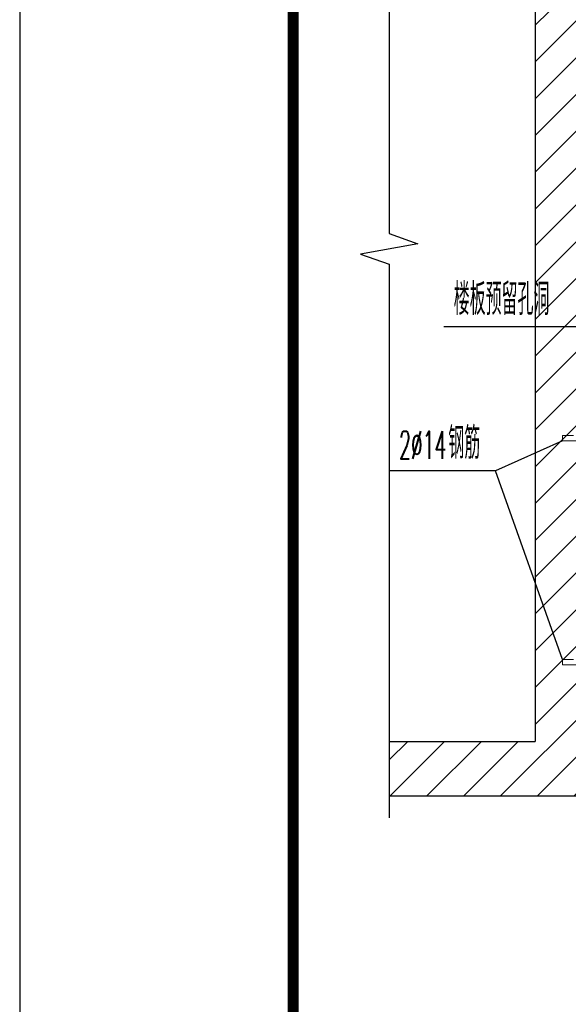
# Model space of a CAD drawing. Extents: x 1779708 to 7299578, y -1121471 to 88434.
# Tile 923 of 1056: x 6938569 to 6939071, y -942569 to -941669. Entities that reach past the tile are written whole.
import ezdxf

# ---------------------------------------------------------------- set-up
doc = ezdxf.new("R2010")
doc.units = 0
doc.header["$LTSCALE"] = 1000
doc.header["$MEASUREMENT"] = 0
doc.linetypes.add('DASH', pattern=[0.35, 0.25, -0.1])
doc.layers.add('1', color=1, linetype='CONTINUOUS', lineweight=13)
for name, color, linetype in [('DIM_LEAD', 3, 'CONTINUOUS'), ('DIM_SYMB', 3, 'CONTINUOUS'), ('PUB_DIM', 3, 'CONTINUOUS'), ('PUB_HATCH', 8, 'CONTINUOUS'), ('PUB_TEXT', 7, 'CONTINUOUS'), ('PUB_TITLE', 4, 'CONTINUOUS'), ('WALL', 255, 'CONTINUOUS'), ('可见线', 6, 'CONTINUOUS')]:
    doc.layers.add(name, color=color, linetype=linetype)
doc.styles.add('_TCH_DIM', font='SIMPLEX.shx', dxfattribs={"width": 0.7, "bigfont": 'GBCBIG.shx'})

# ---------------------------------------------------------------- blocks, each defined once
blk = doc.blocks.new('A$C3D8761CE')
at = {"layer": 'PUB_TITLE'}
blk.add_lwpolyline([(0.0004900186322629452, -0.0007429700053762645), (84100.00049001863, -0.0007429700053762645), (84100.00049001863, 59399.99925702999), (0.0004900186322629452, 59399.99925702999)], close=True, dxfattribs=at)
at = {"layer": 'PUB_TITLE', "const_width": 100}
blk.add_lwpolyline([(2500.000490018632, 999.9992570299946), (83100.00049001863, 999.9992570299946), (83100.00049001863, 58399.99925702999), (2500.000490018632, 58399.99925702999)], close=True, dxfattribs=at)
blk = doc.blocks.new('A$C1E933F20')
at = {"layer": 'PUB_HATCH'}
h = blk.add_hatch(dxfattribs=at)
h.set_pattern_fill('ANSI31', color=256, scale=30, style=0)
h.set_pattern_definition([(45, (109936.716233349, -407933.1475544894), (-33.67596045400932, 33.67596045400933), [])])
h.paths.add_polyline_path([(793.8110145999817, 319.536179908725), (793.8110145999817, 519.5361799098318), (443.8110145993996, 519.5361799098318), (443.8110145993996, 1039.536179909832), (443.8110146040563, 2362.495516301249), (343.8110146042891, 2362.495516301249), (343.8110145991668, 419.5361799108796), (76.77941564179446, 419.5361799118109), (76.77941564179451, 319.5361799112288)])
at = {"layer": '1', "linetype": 'DASH', "ltscale": 0.1}
for points in [[(1113.81101460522, 979.5361799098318), (393.8110146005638, 979.5361799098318), (393.8110146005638, 969.5642128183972), (1113.81101460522, 969.5642128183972)], [(1113.81101460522, 569.5081470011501), (393.8110146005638, 569.5081470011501), (393.8110146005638, 559.5361799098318), (1113.81101460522, 559.5361799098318)]]:
    blk.add_lwpolyline(points, close=True, dxfattribs=at)
at = {"layer": 'DIM_LEAD'}
for p, q in [((495.3302109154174, 1178.062696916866), (176.6227297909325, 1178.062696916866)), ((393.8110146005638, 969.5642128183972), (271.0971576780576, 914.8676564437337)), ((271.0971576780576, 914.8676564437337), (76.77941564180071, 914.8676564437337)), ((393.8110146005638, 569.5081470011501), (271.0971576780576, 914.8676564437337))]:
    blk.add_line(p, q, dxfattribs=at)
at = {"layer": 'DIM_SYMB'}
blk.add_lwpolyline([(76.77941564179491, 2362.495516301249), (76.77941564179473, 1349.140848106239), (129.2794156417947, 1330.032410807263), (24.27941564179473, 1311.518077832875), (76.77941564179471, 1292.890848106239), (76.77941564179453, 279.5361799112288)], dxfattribs=at)
at = {"layer": 'WALL'}
for p, q in [((343.8110146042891, 2362.495516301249), (343.8110145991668, 419.5361799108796)), ((76.77941564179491, 419.5361799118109), (343.8110145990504, 419.5361799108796)), ((1777.033358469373, 319.5361799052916), (76.77941564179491, 319.5361799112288))]:
    blk.add_line(p, q, dxfattribs=at)
at = {"layer": 'PUB_TEXT', "color": 7, "style": '_TCH_DIM'}
for s, height, width, p in [('楼板预留孔洞', 57.87234042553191, 0.7, (194.6227297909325, 1199.892484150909)), ('钢筋', 57.87234042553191, 0.7, (184.7794156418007, 936.6974436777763)), ('2%%c14', 51, 0.4941176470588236, (94.77941564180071, 936.6974436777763))]:
    blk.add_text(s, height=height, dxfattribs=dict(at, width=width)).set_placement(p)

msp = doc.modelspace()

# ---------------------------------------------------------------- block references
at = {"layer": 'PUB_DIM', "xscale": 0.5, "yscale": 0.5, "zscale": 0.5}
msp.add_blockref('A$C1E933F20', (6938868.695896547, -942538.703225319), dxfattribs=at)
at = {"layer": '可见线', "xscale": 0.1000000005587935, "yscale": 0.1000000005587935, "zscale": 0.1000000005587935}
msp.add_blockref('A$C3D8761CE', (6938569.166316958, -943212.8514497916), dxfattribs=at)

doc.saveas('drawing.dxf')
